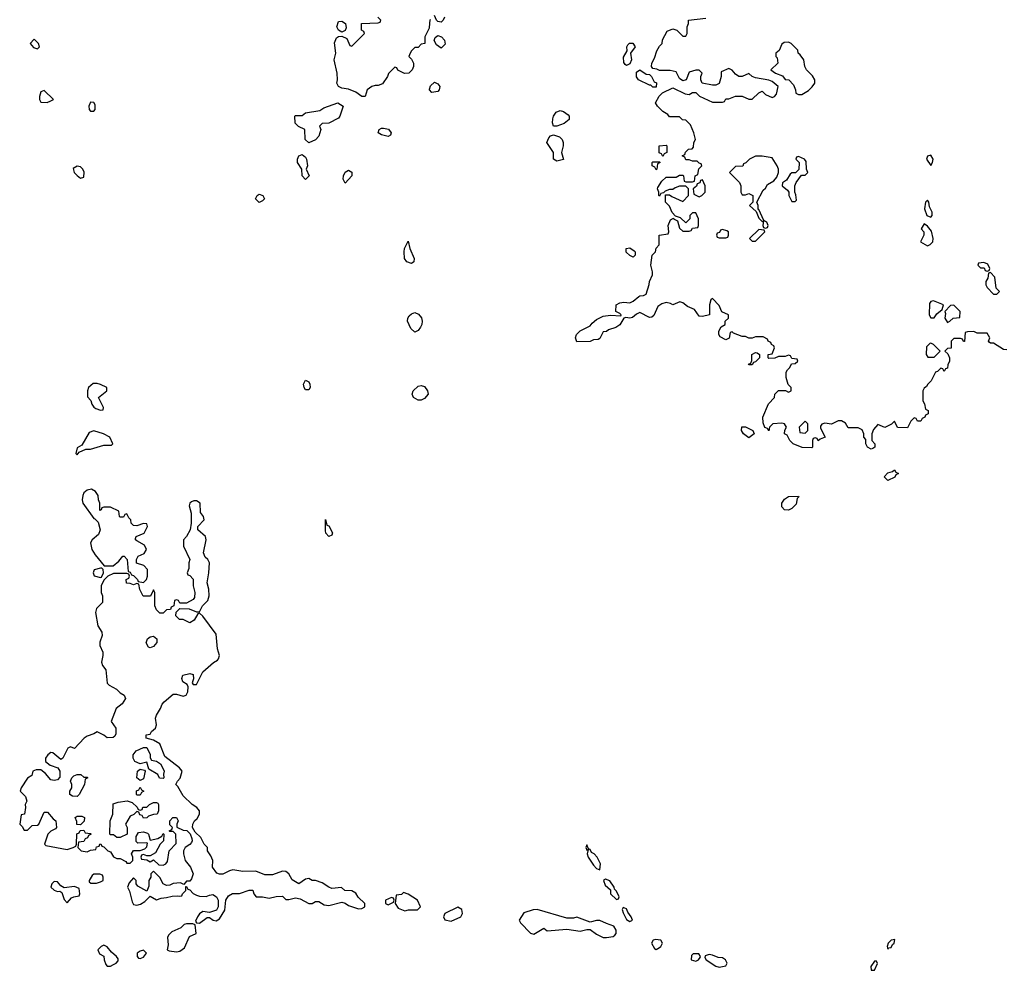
# Model space of a CAD drawing. Header units: inches. Extents: x 2380249 to 2585472, y 382747 to 546448.
# Tile 270 of 626: x 2477522 to 2483474, y 515927 to 521673. Entities that reach past the tile are written whole.
import ezdxf

# ---------------------------------------------------------------- set-up
doc = ezdxf.new("R2010")
doc.units = ezdxf.units.IN
doc.header["$MEASUREMENT"] = 0
for name, color, linetype in [('C4571', 7, 'Continuous'), ('C4572', 7, 'Continuous'), ('C4581', 7, 'Continuous'), ('C4582', 7, 'Continuous')]:
    doc.layers.add(name, color=color, linetype=linetype)

msp = doc.modelspace()

# ---------------------------------------------------------------- linework, layer by layer
at = {"layer": 'C4571', "color": 4}
for points, elevation in [([(2479910, 519784), (2479886.8, 519806.8), (2479866, 519850), (2479869.2, 519870), (2479877, 519883), (2479890, 519896), (2479910, 519902.8), (2479933.2, 519893.2), (2479950.4, 519870.4), (2479954.9, 519850), (2479953, 519830), (2479945.8, 519814.2), (2479930, 519794)], 52), ([(2477990, 519474), (2477966.8, 519473.2), (2477938, 519450), (2477931.3, 519430), (2477932.7, 519392.7), (2477951.6, 519371.6), (2477958, 519350), (2477970, 519332), (2477982, 519322), (2478010, 519312), (2478026, 519314), (2478028, 519330), (2477998, 519390), (2478048, 519430), (2478048, 519450), (2478010, 519469)], 56), ([(2479250, 519435.3), (2479241.2, 519450), (2479237.2, 519470), (2479250, 519494.8), (2479270, 519484.7), (2479276.3, 519470), (2479277.3, 519450), (2479270, 519435.3)], 52), ([(2479930, 519374), (2479902, 519390), (2479894, 519410), (2479901.2, 519430), (2479930, 519458), (2479950, 519462.8), (2479970, 519456), (2479987.3, 519430), (2479990.7, 519410), (2479970, 519384), (2479950, 519374)], 52), ([(2477970, 519188.7), (2477942.8, 519177.2), (2477898, 519102), (2477870, 519086), (2477862, 519050), (2477870, 519042), (2477882, 519058), (2477922, 519078), (2477950, 519078), (2478030, 519101), (2478078, 519102), (2478086, 519110), (2478066, 519150), (2478028.9, 519168.9)], 56), ([(2477955.3, 518835.3), (2477930, 518829.2), (2477910, 518813.2), (2477902.8, 518797.2), (2477899.1, 518770), (2477904, 518750), (2477970, 518658), (2477976.9, 518656.9), (2477996.8, 518636.8), (2478007.7, 518590), (2477998, 518562), (2477961, 518530), (2477951, 518510), (2477958.8, 518470), (2477978, 518438), (2478032.7, 518372.7), (2478087.3, 518372.7), (2478120.4, 518399.6), (2478146, 518430), (2478154, 518430), (2478172, 518410), (2478178, 518338), (2478190, 518334), (2478198, 518318), (2478210, 518314), (2478234, 518290), (2478238, 518278), (2478270, 518272), (2478288, 518290), (2478295.3, 518310), (2478295.3, 518350), (2478273.2, 518373.2), (2478228.9, 518388.9), (2478228, 518410), (2478238, 518430), (2478273.6, 518446.4), (2478288.7, 518470), (2478276.5, 518496.5), (2478230, 518522), (2478222, 518530), (2478222, 518538), (2478226, 518550), (2478275.3, 518570), (2478295.3, 518610), (2478290, 518626), (2478270, 518628), (2478230, 518614), (2478210, 518615.3), (2478195.3, 518630), (2478194, 518650), (2478182, 518662), (2478170, 518686), (2478158, 518682), (2478150, 518666), (2478130, 518666), (2478126, 518670), (2478122, 518702), (2478070, 518726), (2478030, 518726), (2478018, 518722), (2478014, 518710), (2478007.3, 518707.3), (2478006, 518750), (2477998, 518770), (2477996.4, 518796.4), (2477988.9, 518808.9), (2477980.4, 518820.4)], 56), ([(2478590, 518765.2), (2478575.3, 518764.7), (2478560.7, 518759.3), (2478551.3, 518750), (2478546, 518734), (2478558.8, 518690), (2478558, 518630), (2478552, 518590), (2478531.3, 518550), (2478512, 518530), (2478511.3, 518510), (2478512, 518490), (2478551.1, 518411.1), (2478544.7, 518390), (2478543.6, 518356.4), (2478534, 518330), (2478538, 518318), (2478550, 518314), (2478571, 518291), (2478570.7, 518250), (2478581, 518210), (2478578.8, 518181.2), (2478570, 518168), (2478530, 518146), (2478490, 518146), (2478482, 518162), (2478470, 518166), (2478458, 518162), (2478454, 518130), (2478438, 518122), (2478432.7, 518107.3), (2478410, 518106), (2478390, 518086), (2478370, 518086), (2478350, 518106), (2478338, 518130), (2478338, 518210), (2478330, 518226), (2478312, 518188), (2478269.1, 518189.1), (2478248.4, 518228.4), (2478242, 518262), (2478230, 518266), (2478210, 518258), (2478190, 518266), (2478167.3, 518267.3), (2478166, 518290), (2478182, 518298), (2478186, 518310), (2478182, 518322), (2478170, 518326), (2478090, 518326), (2478054, 518310), (2478030, 518286), (2478014, 518250), (2478014, 518210), (2478022, 518190), (2478022, 518150), (2477986.4, 518113.6), (2477981, 518090), (2477994.8, 518010), (2478018.8, 517970), (2478020.7, 517950), (2478007.3, 517910), (2478007.3, 517890), (2478024.9, 517850), (2478025.5, 517830), (2478017.3, 517790), (2478022.8, 517770), (2478043.5, 517743.5), (2478050, 517662), (2478062, 517650), (2478107.1, 517627.1), (2478130, 517604.7), (2478154, 517590), (2478162, 517570), (2478142, 517538), (2478106, 517510), (2478076, 517430), (2478104, 517390), (2478103.5, 517356.5), (2478097.3, 517342.7), (2478086.4, 517333.6), (2478050, 517332.3), (2478030, 517349.2), (2477990, 517369), (2477970, 517355.3), (2477930, 517342), (2477910.9, 517329.1), (2477852.7, 517267.3), (2477830, 517278), (2477814, 517270), (2477782, 517210), (2477770, 517202), (2477722, 517242), (2477710, 517244), (2477691.3, 517230), (2477678, 517210), (2477678, 517190), (2477706.8, 517166.8), (2477752, 517150), (2477764.7, 517130), (2477764.7, 517095.3), (2477750, 517078), (2477730, 517074), (2477710, 517079), (2477677.5, 517117.5), (2477650, 517139), (2477622, 517138), (2477602, 517130), (2477595.3, 517104.7), (2477570, 517088), (2477531.3, 517030), (2477524.7, 517010), (2477556.8, 516976.8), (2477566, 516950), (2477556, 516930), (2477558, 516910), (2477552, 516870), (2477530, 516866), (2477522, 516810), (2477536.9, 516796.9), (2477550, 516774), (2477570, 516774), (2477598, 516802), (2477630, 516804.9), (2477637.2, 516810), (2477670, 516882), (2477690, 516882), (2477723.4, 516843.4), (2477741, 516830), (2477744.7, 516790), (2477738.8, 516781.2), (2477710, 516768), (2477692, 516750), (2477672, 516690), (2477681, 516681), (2477810, 516658), (2477846, 516670), (2477862, 516678), (2477866, 516690), (2477868.4, 516751.6), (2477882, 516758), (2477887.3, 516772.7), (2477910, 516774), (2477918, 516758), (2477950, 516754), (2477954, 516750), (2477938, 516742), (2477932.7, 516727.3), (2477918, 516722), (2477910, 516706), (2477878, 516702), (2477874, 516670), (2477894, 516650), (2477930, 516642), (2477950, 516654), (2477982, 516658), (2477987.3, 516672.7), (2478002, 516678), (2478006, 516690), (2478012, 516692), (2478018, 516678), (2478030, 516674), (2478054, 516650), (2478070, 516642), (2478090, 516612), (2478110, 516602), (2478130, 516602), (2478163.6, 516583.6), (2478170, 516574), (2478190, 516574), (2478206, 516590), (2478206, 516610), (2478198, 516630), (2478210, 516652), (2478250, 516651.3), (2478278, 516662), (2478290, 516674), (2478295.3, 516695.3), (2478290, 516698), (2478235.3, 516695.3), (2478225.2, 516705.2), (2478225.2, 516734.8), (2478240.9, 516759.1), (2478270, 516764), (2478295.5, 516755.5), (2478301, 516750), (2478310, 516714), (2478356.4, 516723.6), (2478382, 516738), (2478390, 516754), (2478394, 516750), (2478392, 516710), (2478372, 516690), (2478343.6, 516636.4), (2478310, 516618), (2478290, 516618), (2478270, 516626), (2478258, 516622), (2478254, 516610), (2478258, 516598), (2478290, 516594), (2478310, 516582), (2478330, 516594), (2478363.6, 516563.6), (2478390, 516562), (2478406, 516570), (2478416.4, 516583.6), (2478426, 516650), (2478467.3, 516692.7), (2478466, 516750), (2478450, 516766), (2478430, 516766), (2478426, 516770), (2478442, 516778), (2478446, 516790), (2478430, 516806), (2478428.7, 516830), (2478448.7, 516850), (2478470.5, 516850.5), (2478481, 516830), (2478471.3, 516810), (2478472, 516792), (2478510, 516774), (2478532.7, 516772.7), (2478552.7, 516752.7), (2478563.6, 516723.6), (2478564.7, 516710), (2478559.8, 516700.2), (2478550, 516688), (2478522, 516670), (2478511.6, 516648.4), (2478511.3, 516630), (2478522, 516590), (2478554.8, 516550), (2478571.3, 516510), (2478559.8, 516480.2), (2478550, 516466), (2478530, 516466), (2478514, 516446), (2478494.6, 516454.6), (2478450, 516452), (2478430, 516441.2), (2478410, 516439), (2478390, 516448.7), (2478370, 516488), (2478330, 516526), (2478314, 516510), (2478314, 516490), (2478302, 516470), (2478303.6, 516436.4), (2478290, 516406), (2478236.4, 516436.4), (2478226, 516450), (2478226, 516470), (2478210, 516486), (2478183.6, 516456.4), (2478174, 516430), (2478185.4, 516405.4), (2478201.6, 516341.6), (2478210, 516324.7), (2478230, 516321), (2478253.2, 516326.8), (2478278, 516342), (2478310, 516374), (2478350, 516352), (2478376.4, 516363.6), (2478410, 516366), (2478444.7, 516375.3), (2478478, 516378), (2478490, 516374), (2478502, 516378), (2478506, 516390), (2478526, 516410), (2478526, 516434), (2478530, 516434), (2478538, 516418), (2478550, 516414), (2478571.6, 516391.6), (2478590, 516382), (2478610, 516374), (2478650, 516372), (2478670, 516382), (2478690, 516384.7), (2478711, 516371), (2478722.8, 516350), (2478722.8, 516310), (2478711.3, 516290), (2478670, 516275.3), (2478630, 516282), (2478610, 516268.7), (2478596, 516250), (2478584.7, 516224.7), (2478590, 516214), (2478610, 516211.3), (2478654.6, 516245.4), (2478670, 516246), (2478690.9, 516230.9), (2478710, 516226.8), (2478730, 516238), (2478761.2, 516290), (2478769.2, 516350.8), (2478783.7, 516376.3), (2478809.3, 516390.7), (2478850, 516391), (2478910, 516412), (2478931.1, 516411.1), (2478938, 516390), (2478951.6, 516371.6), (2478988.9, 516371.1), (2479030, 516362.8), (2479072.7, 516372.7), (2479110, 516374), (2479130, 516354), (2479150, 516354), (2479190, 516364.7), (2479218, 516358), (2479270, 516331), (2479290, 516331.3), (2479310, 516342), (2479330, 516342), (2479362, 516322), (2479390, 516318), (2479470, 516338), (2479490, 516332), (2479510, 516318), (2479570, 516298.8), (2479590, 516301), (2479608, 516310), (2479608, 516330), (2479568.9, 516368.9), (2479554, 516394), (2479530, 516408), (2479488.4, 516408.4), (2479467.3, 516427.3), (2479410, 516422), (2479390, 516428.7), (2479350, 516455.3), (2479310, 516468.7), (2479290, 516469), (2479270, 516482), (2479250, 516478), (2479210, 516448.7), (2479170, 516474), (2479149.3, 516509.3), (2479130, 516524), (2479110, 516525.2), (2479050, 516504), (2479004.7, 516504.7), (2478950, 516525.2), (2478870, 516524), (2478810, 516533.2), (2478790, 516529), (2478750, 516508), (2478730, 516508), (2478714, 516514), (2478688, 516550), (2478688.7, 516590), (2478678, 516618), (2478658, 516650), (2478658, 516670), (2478638, 516690), (2478618, 516730), (2478582, 516762), (2478566, 516790), (2478568, 516810), (2478579, 516830), (2478595.6, 516844.4), (2478609.4, 516870), (2478609.4, 516890), (2478592.7, 516910), (2478564, 516930), (2478510, 516982), (2478478, 517038), (2478466, 517050), (2478475.3, 517070), (2478491.9, 517088.1), (2478504, 517130), (2478488.7, 517150), (2478399, 517219), (2478370, 517295.3), (2478330, 517318), (2478286, 517330), (2478286, 517350), (2478310, 517354), (2478318, 517370), (2478342, 517390), (2478348.7, 517410), (2478344, 517450), (2478348.7, 517470), (2478374, 517510), (2478384.1, 517535.9), (2478396, 517550), (2478450, 517596.4), (2478470, 517595.8), (2478510, 517584), (2478529.3, 517590.7), (2478539, 517610), (2478540.4, 517640.4), (2478534, 517654), (2478509.2, 517670), (2478501.2, 517690), (2478509, 517710), (2478550, 517722), (2478570, 517714), (2478572, 517688), (2478564.7, 517664.7), (2478570, 517654), (2478590, 517654), (2478628.9, 517731.1), (2478692.7, 517787.3), (2478717.5, 517802.5), (2478724, 517810), (2478729.2, 517830), (2478718, 517870), (2478710, 517958), (2478630, 518068), (2478610, 518086), (2478598, 518082), (2478576.9, 518043.1), (2478550, 518028), (2478510, 518048), (2478488.4, 518048.4), (2478466, 518070), (2478467.3, 518092.7), (2478490, 518114), (2478547.3, 518112.7), (2478590, 518094), (2478610, 518094), (2478628, 518130), (2478658.4, 518161.6), (2478667, 518190), (2478664.7, 518230), (2478654.5, 518270), (2478665.2, 518330), (2478669, 518390), (2478659, 518410), (2478643.3, 518423.3), (2478634, 518450), (2478649.3, 518530), (2478645.2, 518550), (2478599, 518590), (2478599, 518610), (2478637.2, 518650), (2478633.2, 518670), (2478614.8, 518694.8), (2478613.2, 518750)], 56), ([(2479390, 518549.5), (2479373.2, 518570), (2479370, 518586), (2479370, 518651.3), (2479378, 518618), (2479390, 518614), (2479412.1, 518572.1), (2479410, 518558)], 52), ([(2478018, 518358), (2478010, 518358), (2477971.6, 518348.4), (2477966, 518330), (2477971.6, 518311.6), (2478010, 518302), (2478016.4, 518303.6), (2478028, 518330), (2478026, 518350)], 56), ([(2478310, 517875.3), (2478301.2, 517881.2), (2478286, 517906), (2478294, 517930), (2478310, 517942.8), (2478330, 517946), (2478350.8, 517930.8), (2478350.6, 517909.4), (2478330, 517884)], 56), ([(2478390, 517086), (2478367.3, 517087.3), (2478358, 517110), (2478303.2, 517143.2), (2478290, 517186), (2478250, 517175.3), (2478218, 517190), (2478208.7, 517210), (2478208.7, 517230), (2478225.6, 517254.4), (2478270, 517274), (2478290, 517274), (2478311.1, 517231.1), (2478311.6, 517211.6), (2478318, 517198), (2478350, 517191.3), (2478374, 517174), (2478381.4, 517161.4), (2478396, 517130), (2478392, 517112), (2478394, 517090)], 56), ([(2478250, 517073.2), (2478229.4, 517089.4), (2478234, 517130), (2478250, 517142.8), (2478276.8, 517136.8), (2478281, 517130), (2478270, 517084)], 56), ([(2477910, 517094), (2477930, 517094), (2477934, 517090), (2477918, 517082), (2477914, 517050), (2477882, 516990), (2477870, 516978), (2477840.4, 516980.4), (2477826, 516990), (2477826, 517010), (2477838, 517030), (2477838, 517050), (2477828.7, 517070), (2477838, 517090), (2477850, 517102), (2477870, 517111), (2477891.3, 517111.3)], 56), ([(2478230, 516986), (2478228, 516990), (2478228.4, 517011.6), (2478242, 517018), (2478250, 517034), (2478258, 517018), (2478272, 517010), (2478258, 517002), (2478250, 516986)], 56), ([(2478250, 516894), (2478262, 516898), (2478267.3, 516912.7), (2478290, 516914), (2478306, 516930), (2478330, 516942), (2478350, 516942), (2478356.9, 516936.9), (2478362, 516930), (2478362, 516890), (2478354, 516870), (2478330, 516868.7), (2478301, 516859), (2478290, 516848.7), (2478270, 516846), (2478262, 516862), (2478247.3, 516867.3), (2478242, 516882), (2478230, 516886), (2478212, 516868), (2478190, 516858), (2478162, 516810), (2478172, 516790), (2478171.3, 516750), (2478130, 516728.7), (2478108.7, 516728.7), (2478090, 516746), (2478070, 516746), (2478066, 516750), (2478068, 516830), (2478086, 516870), (2478087.3, 516932.7), (2478116.4, 516943.6), (2478171.1, 516951.1), (2478202, 516942), (2478232.7, 516912.7), (2478238, 516898)], 56), ([(2477890, 516806), (2477868.4, 516808.4), (2477867.3, 516827.3), (2477858, 516850), (2477870, 516858), (2477898, 516858), (2477914, 516850), (2477911.6, 516828.4)], 56), ([(2477970, 516508), (2477959.6, 516500.4), (2477942, 516470), (2477942, 516462), (2477952.7, 516452.7), (2477987.3, 516452.7), (2478010, 516462), (2478026, 516470), (2478026, 516490), (2478022, 516502), (2478007.3, 516507.3)], 56), ([(2477730, 516464), (2477716, 516450), (2477710.8, 516430), (2477730, 516410.8), (2477750, 516404), (2477764.7, 516404.7), (2477776.9, 516396.9), (2477790, 516354), (2477810, 516334), (2477835.3, 516364.7), (2477848.4, 516371.6), (2477882, 516378), (2477886, 516390), (2477882, 516422), (2477854, 516434), (2477790, 516426), (2477770, 516438), (2477750, 516462)], 56), ([(2479770, 516366), (2479734, 516350), (2479734, 516330), (2479750, 516322), (2479782, 516338), (2479786, 516350), (2479782, 516362)], 56), ([(2479842, 516398), (2479830, 516386), (2479798, 516382), (2479792, 516330), (2479810, 516302), (2479850, 516286), (2479871.6, 516291.6), (2479927.3, 516292.7), (2479946, 516310), (2479926, 516350), (2479870, 516388)], 56), ([(2478530, 516208.7), (2478516.9, 516203.1), (2478496, 516184), (2478441.6, 516158.4), (2478420.7, 516139.3), (2478415.3, 516124.7), (2478418.8, 516081.2), (2478414, 516050), (2478424.7, 516044.7), (2478470, 516038.8), (2478490, 516042.8), (2478517.5, 516062.5), (2478549, 516131), (2478588, 516150), (2478582, 516202), (2478568.4, 516208.4)], 56), ([(2478030, 516078), (2478014, 516070), (2477994, 516050), (2478005.4, 516025.4), (2478031.3, 516011.3), (2478032, 515990), (2478042, 515962), (2478050, 515952), (2478070, 515952), (2478090, 515962), (2478106, 515970), (2478116.4, 515983.6), (2478116.4, 515996.4), (2478108, 516010), (2478076.4, 516036.4), (2478050, 516068)], 56), ([(2478270, 516048), (2478250, 516042), (2478232, 516030), (2478232, 516010), (2478241, 516001), (2478250, 515998), (2478270, 516006), (2478288, 516030)], 56)]:
    msp.add_lwpolyline(points, close=True, dxfattribs=dict(at, elevation=elevation))
at = {"layer": 'C4572', "color": 4, "elevation": 52}
for points in [[(2480000, 521651.8), (2479996.9, 521623.1), (2479972, 521570), (2479972, 521530), (2479950, 521526), (2479930, 521506), (2479910, 521506), (2479890, 521486), (2479882, 521470), (2479874, 521450), (2479890, 521434), (2479902, 521410), (2479902, 521390), (2479894, 521370), (2479874, 521350), (2479848.4, 521348.4), (2479808.4, 521368.4), (2479802, 521382), (2479790, 521386), (2479751.6, 521348.4), (2479744.7, 521330), (2479714.4, 521285.6), (2479690, 521275.3), (2479670, 521275.3), (2479650, 521268.7), (2479622, 521250), (2479610, 521208.7), (2479590, 521209.2), (2479554.8, 521234.8), (2479510, 521254), (2479470, 521259.5), (2479450, 521269.4), (2479439.3, 521290), (2479444, 521310), (2479442, 521350), (2479424, 521430), (2479432.7, 521470), (2479425.6, 521534.4), (2479437.2, 521562.8), (2479450, 521572), (2479470, 521574), (2479498.8, 521558.8), (2479518, 521518), (2479530, 521514), (2479606, 521590), (2479602, 521602), (2479588, 521610), (2479588.9, 521651.1), (2479690, 521654), (2479702, 521658), (2479706, 521670), (2479688, 521688)], [(2480000, 521248.9), (2479999, 521250), (2480000, 521253.4)]]:
    msp.add_lwpolyline(points, dxfattribs=at)
at = {"layer": 'C4572', "color": 4}
for points, elevation in [([(2479470, 521598), (2479449.1, 521609.1), (2479439, 521630), (2479450, 521662), (2479470, 521664.7), (2479490.7, 521650.7), (2479496, 521624), (2479490, 521608)], 52), ([(2477610, 521555.3), (2477584.7, 521530), (2477604.5, 521504.5), (2477630, 521498), (2477642, 521510), (2477635.3, 521530)], 56), ([(2477670, 521246), (2477650, 521238), (2477641, 521210), (2477642, 521190), (2477650, 521174), (2477687.3, 521172.7), (2477710, 521182), (2477726, 521190)], 56), ([(2477950, 521174), (2477940.7, 521150), (2477942.8, 521130), (2477950, 521121), (2477970, 521121), (2477979, 521130), (2477978.6, 521158.6), (2477970, 521173.2)], 56), ([(2479270, 520928.7), (2479248.7, 520950), (2479246, 521010), (2479208.4, 521028.4), (2479187.3, 521047.3), (2479186, 521090), (2479190, 521094), (2479230, 521094), (2479248.9, 521111.1), (2479336.4, 521123.6), (2479360.4, 521139.6), (2479446, 521170), (2479478, 521150), (2479458, 521090), (2479450, 521078), (2479390, 521048), (2479350, 521046), (2479334, 521030), (2479342, 521010), (2479330.9, 520969.1), (2479310, 520948)], 52), ([(2479750, 520967.3), (2479710, 520977), (2479689.5, 520989.5), (2479696, 521010), (2479710, 521017.6), (2479722, 521018), (2479751.2, 521011.2), (2479767.7, 520990), (2479764, 520976)], 52), ([(2479250, 520708), (2479228.7, 520728.7), (2479228, 520770), (2479202, 520810), (2479202, 520830), (2479208.7, 520850), (2479230, 520858), (2479250, 520842), (2479256, 520830), (2479262, 520790), (2479254, 520770), (2479271.3, 520730)], 52), ([(2477870, 520788.7), (2477846, 520774), (2477851, 520750), (2477870, 520731), (2477890, 520716), (2477910, 520722), (2477912.5, 520752.5), (2477904, 520770), (2477890, 520784)], 56), ([(2479490, 520686), (2479478, 520710), (2479479, 520730), (2479490, 520751.3), (2479510, 520764.7), (2479530, 520752), (2479530.8, 520729.2)], 52), ([(2478970, 520568.7), (2478948, 520590), (2478958, 520610), (2478970, 520618), (2478991.1, 520611.1), (2479002, 520590), (2478990, 520578)], 52), ([(2479890, 520199), (2479862, 520210), (2479849.2, 520230), (2479846, 520270), (2479849, 520290), (2479870, 520334), (2479881, 520290), (2479906, 520230), (2479904.7, 520210)], 52)]:
    msp.add_lwpolyline(points, close=True, dxfattribs=dict(at, elevation=elevation))
at = {"layer": 'C4581', "color": 4, "elevation": 52}
msp.add_lwpolyline([(2483490, 519677.2), (2483470, 519679), (2483410, 519718), (2483390, 519718), (2483383.1, 519723.1), (2483378, 519730), (2483386, 519750), (2483370, 519778), (2483310, 519778), (2483290, 519788), (2483252.7, 519787.3), (2483238, 519782), (2483232.7, 519727.3), (2483227.3, 519727.3), (2483222, 519742), (2483210, 519746), (2483170, 519746), (2483154, 519730), (2483152.7, 519687.3), (2483130, 519686), (2483114, 519670), (2483132.7, 519652.7), (2483142, 519630), (2483142, 519610), (2483132.7, 519587.3), (2483130, 519566), (2483118, 519562), (2483110, 519546), (2483102, 519562), (2483090, 519566), (2483070, 519546), (2483058, 519542), (2483032, 519490), (2483012, 519470), (2483004.7, 519455.3), (2482990, 519446), (2482982, 519430), (2482982, 519370), (2482991.6, 519351.6), (2482998, 519318), (2483014, 519310), (2483014, 519290), (2482998, 519282), (2482994, 519270), (2482978, 519262), (2482970, 519246), (2482950, 519246), (2482942, 519262), (2482930, 519266), (2482910, 519246), (2482890, 519206), (2482828.4, 519208.4), (2482810, 519246), (2482792.7, 519227.3), (2482751.3, 519208.7), (2482710, 519226), (2482683.6, 519196.4), (2482674, 519170), (2482674, 519130), (2482691.6, 519108.4), (2482692, 519090), (2482679.6, 519080.4), (2482670, 519078), (2482648, 519090), (2482638, 519110), (2482636.4, 519136.4), (2482626, 519150), (2482626, 519170), (2482614.6, 519194.6), (2482590, 519206), (2482530, 519206), (2482514.6, 519234.6), (2482490, 519248), (2482470, 519248), (2482430, 519228.7), (2482390, 519234), (2482371.6, 519228.4), (2482363.6, 519216.4), (2482363.6, 519203.6), (2482392, 519150), (2482362, 519138), (2482350, 519128), (2482342, 519142), (2482330, 519146), (2482318, 519142), (2482314, 519130), (2482314, 519090), (2482310, 519086), (2482252.7, 519087.3), (2482198, 519110), (2482178, 519130), (2482162, 519162), (2482146, 519170), (2482148.4, 519191.6), (2482158, 519210), (2482146, 519230), (2482130, 519235.3), (2482074, 519230), (2482054, 519210), (2482050, 519188), (2482042, 519202), (2482027.3, 519207.3), (2482016.4, 519236.4), (2482015.3, 519270), (2482048.4, 519351.6), (2482086, 519390), (2482088, 519410), (2482110, 519432), (2482152, 519432), (2482170, 519422), (2482186, 519430), (2482186, 519450), (2482168.4, 519468.4), (2482155.3, 519510), (2482156.4, 519543.6), (2482163.1, 519556.9), (2482178, 519570), (2482187.3, 519592.7), (2482210, 519594), (2482226, 519610), (2482222, 519622), (2482190, 519626), (2482182, 519642), (2482170, 519646), (2482150, 519638), (2482110, 519638), (2482087.3, 519627.3), (2482050, 519626), (2482046, 519630), (2482046, 519650), (2482070, 519654), (2482086, 519690), (2482082, 519702), (2482066, 519710), (2482062, 519722), (2482046, 519730), (2482042, 519742), (2482016.4, 519756.4), (2481970, 519755.3), (2481950, 519748), (2481930, 519748), (2481910, 519758), (2481890, 519758), (2481838, 519778), (2481830, 519786), (2481818, 519782), (2481811.1, 519748.9), (2481790, 519738), (2481756.4, 519756.4), (2481748, 519770), (2481748, 519790), (2481763.1, 519816.9), (2481786, 519830), (2481786, 519850), (2481806, 519870), (2481806, 519890), (2481767.3, 519907.3), (2481750, 519946), (2481710, 519988), (2481701, 519979), (2481691.3, 519950), (2481691.3, 519888.7), (2481650, 519879), (2481630, 519882), (2481602, 519922), (2481558.6, 519938.6), (2481530, 519962), (2481512.7, 519967.3), (2481470, 519948.7), (2481457.2, 519957.2), (2481430, 519964), (2481403.5, 519956.5), (2481380.7, 519939.3), (2481355.2, 519884.8), (2481344, 519876), (2481330, 519872.7), (2481270, 519902.7), (2481250, 519894), (2481227.1, 519872.9), (2481210, 519868.7), (2481186, 519874), (2481174, 519870), (2481150, 519828), (2481126.4, 519813.6), (2481081, 519799), (2481070, 519788), (2481050, 519786), (2481030, 519746), (2481019.6, 519740.4), (2480990, 519738), (2480970, 519728), (2480890, 519726), (2480882, 519750), (2480888, 519770), (2480910, 519792), (2480970, 519822), (2480982, 519838), (2481010, 519861), (2481050, 519881), (2481093.6, 519886.4), (2481156.4, 519883.6), (2481158, 519890), (2481150, 519898), (2481126, 519910), (2481128.7, 519950), (2481150, 519961), (2481174.6, 519965.4), (2481210, 519961), (2481230, 519971.3), (2481264.4, 520000)], dxfattribs=at)
at = {"layer": 'C4581', "color": 4}
for points, elevation in [([(2483045.4, 519974.6), (2483031, 519969), (2483022.8, 519957.2), (2483021, 519890), (2483030, 519872), (2483050, 519872), (2483065.6, 519894.4), (2483098, 519922), (2483106, 519950)], 52), ([(2483170, 519948), (2483150, 519946), (2483114, 519910), (2483118, 519898), (2483114, 519870), (2483130, 519842), (2483146, 519850), (2483166, 519870), (2483206, 519874), (2483208, 519910)], 52), ([(2483030, 519718), (2483023.6, 519716.4), (2483003.6, 519696.4), (2483002, 519650), (2483012.7, 519632.7), (2483050, 519634), (2483086, 519670), (2483046, 519710)], 52), ([(2481930, 519586), (2481928, 519590), (2481942, 519598), (2481947.3, 519612.7), (2481948.7, 519650), (2481970, 519662), (2481979.6, 519659.6), (2481994, 519650), (2481994, 519630), (2481970, 519606), (2481958, 519602), (2481950, 519586)], 52), ([(2482270, 519246), (2482234, 519210), (2482238, 519178), (2482270, 519174), (2482286, 519190), (2482286, 519230)], 52), ([(2481930, 519146), (2481898, 519170), (2481886, 519190), (2481888.4, 519211.6), (2481910, 519212), (2481954, 519190), (2481962, 519170)], 52), ([(2482770, 518888.7), (2482748, 518910), (2482770, 518934), (2482798, 518942), (2482810, 518952), (2482818, 518938), (2482834, 518930), (2482818, 518922), (2482812.7, 518907.3)], 52), ([(2482170, 518708), (2482146, 518710), (2482128.9, 518728.9), (2482128.7, 518750), (2482144.7, 518775.3), (2482168.9, 518791.1), (2482230, 518794), (2482231.3, 518788.7), (2482222, 518778), (2482215.3, 518744.7), (2482190, 518718)], 52), ([(2480950, 516686), (2480944.7, 516670), (2480950, 516654), (2480958, 516658), (2480952, 516630), (2480958, 516610), (2480990, 516562), (2481010, 516542), (2481030, 516534), (2481034, 516570), (2481014, 516610), (2480995.3, 516630), (2480978, 516638), (2480970, 516658), (2480960.4, 516660.4)], 56), ([(2481062.8, 516477.2), (2481052, 516470), (2481062, 516442), (2481092.7, 516412.7), (2481094, 516390), (2481130, 516354), (2481142, 516358), (2481146, 516370), (2481130, 516406), (2481118, 516418), (2481115.3, 516430), (2481090, 516468)], 56), ([(2480170, 516308), (2480092, 516270), (2480084.7, 516250), (2480091.3, 516231.3), (2480130, 516224), (2480188, 516250), (2480198, 516270), (2480194.6, 516294.6)], 56), ([(2481170, 516306), (2481164.7, 516295.3), (2481170, 516274), (2481190, 516234), (2481210, 516222), (2481226, 516230), (2481218, 516250), (2481198, 516278), (2481190, 516298)], 56), ([(2480650, 516294), (2480626.8, 516293.2), (2480570, 516274), (2480542, 516230), (2480550, 516214), (2480610, 516152), (2480630, 516144.7), (2480690, 516182), (2480710, 516166), (2480830, 516176.3), (2480910, 516162.8), (2480950, 516174), (2480970, 516174), (2481010, 516144.7), (2481050, 516126), (2481070, 516126), (2481110, 516132), (2481120.4, 516139.6), (2481128, 516150), (2481128.7, 516170), (2481114, 516194), (2481069.2, 516209.2), (2481030, 516228.7), (2481010, 516228.7), (2480970, 516218), (2480890, 516248.7), (2480870, 516242), (2480830, 516241.2)], 56), ([(2481366, 516114), (2481351.6, 516108.4), (2481342, 516090), (2481359.6, 516059.6), (2481370, 516052), (2481390, 516064.7), (2481398, 516070), (2481408, 516090), (2481398, 516110)], 56), ([(2482812.9, 516112.9), (2482790, 516108.7), (2482771.3, 516090), (2482766.8, 516070), (2482770, 516054), (2482776.4, 516063.6), (2482790, 516064), (2482798, 516082), (2482808.7, 516090)], 56), ([(2481627.3, 516027.3), (2481592.7, 516027.3), (2481583.6, 516016.4), (2481582, 515990), (2481610, 515982), (2481626, 515990), (2481636.4, 516003.6), (2481638, 516010)], 56), ([(2481690, 516022), (2481665.4, 516014.6), (2481663.6, 516003.6), (2481672, 515990), (2481731.1, 515951.1), (2481750, 515946), (2481790, 515954), (2481798, 515970), (2481788, 515990), (2481770, 516002), (2481745.2, 516005.2), (2481710, 516019)], 56), ([(2482702, 515982), (2482690, 515982), (2482667.3, 515950), (2482670, 515926.8), (2482690, 515928.5), (2482708, 515968)], 56)]:
    msp.add_lwpolyline(points, close=True, dxfattribs=dict(at, elevation=elevation))
at = {"layer": 'C4582', "color": 4, "elevation": 52}
for points in [[(2480006, 521674), (2480002, 521670), (2480000, 521651.8)], [(2480090.9, 521689.1), (2480082, 521670), (2480070, 521658), (2480050, 521662), (2480042, 521670), (2480030, 521698)], [(2481264.4, 520000), (2481270, 520004.7), (2481294, 520006), (2481310, 520014), (2481327.3, 520072.7), (2481328.4, 520091.6), (2481348, 520130), (2481348, 520150), (2481338, 520190), (2481346, 520250), (2481366, 520270), (2481368.7, 520291.3), (2481387.3, 520312.7), (2481388, 520370), (2481442, 520378), (2481446, 520390), (2481442, 520430), (2481456.4, 520463.6), (2481474, 520474), (2481474, 520470), (2481498, 520458), (2481510, 520414), (2481530, 520394), (2481570, 520394), (2481582, 520398), (2481590, 520414), (2481622, 520418), (2481626, 520430), (2481626, 520470), (2481610, 520506), (2481590, 520506), (2481574, 520490), (2481574, 520470), (2481550, 520446), (2481516.4, 520476.4), (2481486, 520486), (2481467.3, 520507.3), (2481450, 520546), (2481426, 520570), (2481426, 520614), (2481450, 520614), (2481463.6, 520603.6), (2481530, 520574), (2481566, 520610), (2481566, 520650), (2481550, 520666), (2481510, 520666), (2481483.6, 520656.4), (2481470, 520646), (2481450, 520646), (2481423.6, 520636.4), (2481414, 520626), (2481398, 520622), (2481390, 520606), (2481386, 520610), (2481386, 520630), (2481378, 520650), (2481380.4, 520659.6), (2481403.1, 520696.9), (2481430, 520722), (2481490, 520722), (2481510, 520734), (2481530, 520734), (2481534, 520730), (2481538, 520698), (2481550, 520694), (2481590, 520694), (2481602, 520698), (2481606, 520730), (2481622, 520738), (2481628.4, 520771.6), (2481646, 520790), (2481642, 520802), (2481630, 520806), (2481618, 520818), (2481590, 520818), (2481570, 520826), (2481550, 520826), (2481542, 520842), (2481526, 520850), (2481542, 520858), (2481547.3, 520872.7), (2481566, 520890), (2481587.3, 520892.7), (2481596.4, 520903.6), (2481598, 520930), (2481608, 520950), (2481598, 520990), (2481578, 521038), (2481550, 521066), (2481528.4, 521068.4), (2481510, 521086), (2481450, 521086), (2481440.4, 521100.4), (2481410, 521118), (2481378, 521150), (2481366, 521170), (2481388, 521212), (2481408, 521232), (2481470, 521262), (2481545.4, 521225.4), (2481570, 521222), (2481590, 521234), (2481610, 521234), (2481631.1, 521211.1), (2481710, 521174), (2481770, 521174), (2481782, 521178), (2481790, 521194), (2481810, 521194), (2481850, 521212), (2481890, 521212), (2481930, 521192), (2481950, 521192), (2481990, 521232), (2482010, 521242), (2482030, 521222), (2482070, 521202), (2482086, 521210), (2482096.4, 521223.6), (2482108, 521270), (2482070, 521299), (2482050, 521308.7), (2481970, 521321.2), (2481950, 521329.2), (2481930, 521349), (2481890, 521329.2), (2481870, 521329.2), (2481850, 521344), (2481830, 521368.7), (2481810, 521378), (2481762.8, 521357.2), (2481762, 521330), (2481750, 521288), (2481730, 521277.2), (2481710, 521277.2), (2481648, 521290), (2481639, 521310), (2481639, 521330), (2481648, 521350), (2481628.7, 521368.7), (2481610, 521369), (2481570, 521355.3), (2481550.7, 521309.3), (2481530, 521304), (2481510, 521318), (2481490, 521358), (2481454, 521366), (2481390, 521366), (2481374.6, 521374.6), (2481350, 521378), (2481342, 521390), (2481344, 521410), (2481360.2, 521439.8), (2481374.6, 521485.4), (2481390, 521514), (2481406, 521530), (2481408.4, 521551.6), (2481436.4, 521603.6), (2481470, 521618), (2481476.9, 521616.9), (2481494, 521610), (2481530, 521574), (2481550, 521574), (2481558, 521590), (2481558, 521630), (2481566, 521650), (2481566, 521670), (2481670, 521682)], [(2480000, 521253.4), (2480006, 521274), (2480030, 521294.8), (2480050, 521284.7), (2480061, 521270), (2480058.8, 521250), (2480050, 521239), (2480014, 521234), (2480000, 521248.9)]]:
    msp.add_lwpolyline(points, dxfattribs=at)
for points in [[(2480070, 521502), (2480041.2, 521521.2), (2480028.4, 521548.4), (2480034.6, 521565.4), (2480050, 521578), (2480072, 521570), (2480091, 521550), (2480094.4, 521525.6)], [(2481190, 521396), (2481182, 521402), (2481174.8, 521414.8), (2481172.9, 521447.1), (2481195.3, 521484.7), (2481193.2, 521510), (2481198, 521522), (2481209.3, 521530.7), (2481229.5, 521530.5), (2481242, 521510), (2481214, 521470), (2481220.5, 521430), (2481210, 521406.6)], [(2482170, 521538), (2482143.6, 521536.4), (2482130, 521526), (2482112.7, 521487.3), (2482094, 521470), (2482094, 521450), (2482102, 521442), (2482104.7, 521410), (2482062, 521370), (2482092, 521350), (2482133.2, 521333.2), (2482150, 521312), (2482172, 521310), (2482199.8, 521279.8), (2482212, 521250), (2482214, 521230), (2482230, 521222), (2482250, 521222), (2482290, 521244.7), (2482312.9, 521267.1), (2482328.7, 521290), (2482328.7, 521310), (2482314.6, 521334.6), (2482278, 521370), (2482268, 521390), (2482262, 521430), (2482240.4, 521460.4), (2482228, 521470), (2482226, 521490), (2482186, 521530)], [(2481350, 521266), (2481338, 521278), (2481330, 521278), (2481262, 521310), (2481250, 521328), (2481250, 521356), (2481270, 521371), (2481310, 521344.7), (2481330, 521342), (2481342, 521330), (2481358, 521298), (2481371.6, 521291.6), (2481370, 521266)], [(2480770, 521028.7), (2480748.9, 521028.9), (2480744, 521050), (2480745.6, 521074.4), (2480749.3, 521090.7), (2480765.2, 521114.8), (2480790, 521124.7), (2480810, 521118), (2480838, 521098), (2480844.7, 521090), (2480844.7, 521070), (2480814.4, 521045.6)], [(2480770, 520819), (2480749.3, 520829.3), (2480748.7, 520870), (2480708.7, 520930), (2480720.2, 520959.8), (2480730, 520972), (2480750, 520978), (2480784.9, 520964.9), (2480801, 520950), (2480807.3, 520930), (2480807.3, 520910), (2480798, 520870), (2480810, 520828.7)], [(2481410, 520846), (2481402, 520862), (2481388, 520868), (2481388.4, 520911.6), (2481430, 520914), (2481434, 520910), (2481434, 520870), (2481418, 520862)], [(2482010, 520848), (2481970, 520848), (2481934, 520830), (2481912.7, 520807.3), (2481898, 520802), (2481892.7, 520787.3), (2481850, 520786), (2481814, 520750), (2481874, 520690), (2481882, 520670), (2481882, 520630), (2481890, 520614), (2481910, 520614), (2481930, 520622), (2481954, 520610), (2481954, 520570), (2481934, 520550), (2481974, 520514), (2481990, 520474), (2482010, 520454), (2482018, 520458), (2482014, 520430), (2482018, 520418), (2482030, 520414), (2482042, 520418), (2482046, 520430), (2482038, 520450), (2482020.4, 520460.4), (2481990, 520526), (2481986, 520526), (2481986, 520550), (2481978, 520570), (2482016.4, 520643.6), (2482030, 520654), (2482043.1, 520676.9), (2482080.4, 520699.6), (2482099, 520721), (2482108.7, 520750), (2482108.7, 520770), (2482102, 520790), (2482070, 520838)], [(2482230, 520846), (2482218, 520842), (2482214, 520830), (2482234, 520810), (2482232.7, 520767.3), (2482212, 520748), (2482190, 520748), (2482179.6, 520740.4), (2482156.9, 520703.1), (2482132.7, 520687.3), (2482132, 520670), (2482163.6, 520643.6), (2482171.6, 520631.6), (2482172, 520610), (2482190, 520574), (2482210, 520574), (2482218, 520582), (2482214.6, 520614.6), (2482208, 520630), (2482208, 520670), (2482215.3, 520690), (2482247.3, 520732.7), (2482270, 520734), (2482286, 520750), (2482278, 520770), (2482276.4, 520816.4), (2482266, 520830)], [(2483030, 520855.1), (2483010, 520848.7), (2483003, 520830), (2483030, 520791.3), (2483041.2, 520810), (2483043.7, 520830)], [(2481370, 520766), (2481362, 520782), (2481346, 520790), (2481346, 520810), (2481350, 520814), (2481390, 520814), (2481394, 520810), (2481378, 520802), (2481374, 520770)], [(2481650, 520706), (2481638, 520702), (2481632.7, 520687.3), (2481618, 520682), (2481612.7, 520667.3), (2481594, 520650), (2481598, 520618), (2481630, 520602), (2481646, 520610), (2481666, 520630), (2481666, 520670)], [(2483010, 520582), (2482998, 520570), (2482992, 520530), (2483006, 520490), (2483030, 520478.8), (2483038, 520490), (2483038, 520510), (2483021.2, 520541.2), (2483017.2, 520570)], [(2482990, 520439), (2482970.8, 520410), (2482987.3, 520390), (2482987.7, 520370), (2482967.3, 520330), (2483010, 520306.8), (2483026, 520314), (2483042, 520330), (2483044, 520350), (2483034.8, 520394.8), (2483010, 520425.2)], [(2481770, 520406), (2481758, 520402), (2481752.7, 520387.3), (2481738, 520382), (2481734, 520370), (2481738, 520358), (2481750, 520354), (2481790, 520354), (2481802, 520358), (2481806, 520370), (2481806, 520390), (2481796.4, 520396.4)], [(2481990, 520406), (2481934, 520350), (2481950, 520334), (2481970, 520334), (2482026, 520390), (2482022, 520402)], [(2481230, 520238), (2481210, 520248), (2481188.9, 520268.9), (2481188.9, 520291.1), (2481210, 520294), (2481236.9, 520276.9), (2481242, 520270), (2481242, 520250)], [(2483350, 520206), (2483318, 520202), (2483314, 520190), (2483330, 520174), (2483352.7, 520172.7), (2483358, 520158), (2483370, 520154), (2483382, 520158), (2483386, 520170), (2483374.6, 520194.6)], [(2483390, 520146), (2483378, 520142), (2483374, 520110), (2483362, 520090), (2483362, 520070), (2483370, 520054), (2483410, 520014), (2483430, 520014), (2483446, 520030), (2483426, 520050), (2483416.4, 520116.4)]]:
    msp.add_lwpolyline(points, close=True, dxfattribs=at)

doc.saveas('drawing.dxf')
